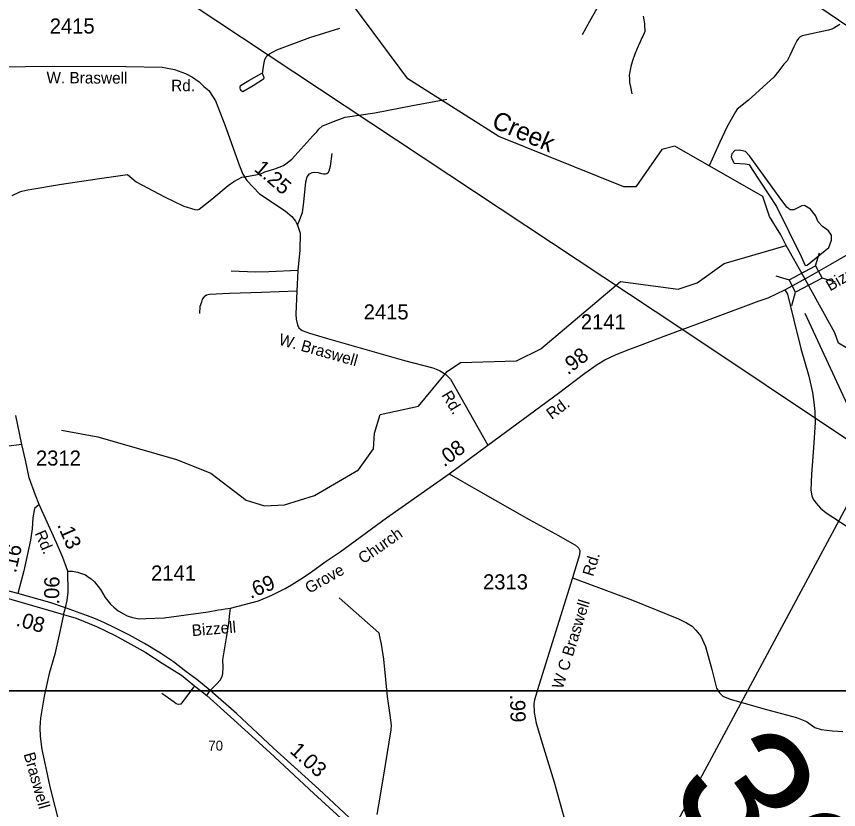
# Model space of a CAD drawing. Extents: x 2082433 to 2279600, y 546599 to 755198.
# Drawn here: x 2227865 to 2234673, y 629245 to 635808 of the extents above; entities that cross this region are included whole.
import ezdxf

# ---------------------------------------------------------------- set-up
doc = ezdxf.new("R2010")
doc.units = 0
for name, color, linetype in [('Exist Boundary Political Fire Districts', 7, 'Continuous'), ('Exist Hydrographic Creek Single Shore', 7, 'Continuous'), ('Exist Hydrographic Creek Single Shore Label', 7, 'Continuous'), ('Exist Hydrographic Misc Water Feature', 7, 'Continuous'), ('Exist Hydrographic Pond Over 1500 Sq Ft', 7, 'Continuous'), ('Exist Road Non-System Type 51', 7, 'Continuous'), ('Exist Road Primary US Attributed', 7, 'Continuous'), ('Exist Road Primary US Divided Attributed', 7, 'Continuous'), ('Exist Road Primary US Label', 7, 'Continuous'), ('Exist Road Primary US Mileage Hundredths English Label', 7, 'Continuous'), ('Exist Road Secondary Mileage Hundredths English Label', 7, 'Continuous'), ('Exist Road Secondary Structure Standard Bridge CELL', 7, 'Continuous'), ('Exist Road Secondary Structure Standard Bridge Number Label', 7, 'Continuous'), ('Exist Road Secondary Type 51 Attributed', 7, 'Continuous'), ('Exist Road Secondary Type 51 Label', 7, 'Continuous'), ('Exist Road Secondary Type 51 Number Label', 7, 'Continuous'), ('Exist Utilities Electrical Transmission Line', 7, 'Continuous'), ('Map Preparation Inset Cut Line', 7, 'Continuous')]:
    doc.layers.add(name, color=color, linetype=linetype)

msp = doc.modelspace()

# ---------------------------------------------------------------- linework, layer by layer
at = {"layer": 'Exist Boundary Political Fire Districts'}
msp.add_lwpolyline([(2232446.7, 627487.6), (2236316.7, 634688.5)], dxfattribs=at)
at = {"layer": 'Exist Hydrographic Creek Single Shore'}
for points in [[(2234239.4, 633914.1), (2234193.5, 634001.7), (2234101.5, 634152.8), (2234045.3, 634317), (2233317.1, 634735.2), (2233209.3, 634707.9), (2232995.2, 634397.4), (2232895.1, 634399.4), (2231859.2, 634814.1), (2231105.2, 635291.8), (2230659.2, 635894.6), (2229698.1, 637321.2), (2229697.1, 637504.9), (2229783.2, 637842.9), (2229792.2, 637881.7)], [(2234682, 635741.1), (2234654.3, 635724.6), (2234634.4, 635710.6), (2234616.4, 635704.4), (2234588.3, 635694), (2234370.9, 635648.5), (2234354.9, 635640.4), (2234341.2, 635626.2), (2234327.7, 635606), (2234301.8, 635558), (2234268.4, 635485.5), (2234246.7, 635441.4), (2234219, 635413.1), (2234177.4, 635357), (2234138, 635304.9), (2233927.6, 635115.2), (2233833.7, 635039.9), (2233820.2, 635020), (2233748.1, 634892), (2233690.3, 634768.3), (2233676.7, 634736.3), (2233601.3, 634572)], [(2228239.2, 632385.1), (2228539.1, 632329.8), (2229190.2, 632142.7), (2229474.2, 632028.7), (2229768.1, 631806.3), (2229918.2, 631757.3), (2230084, 631767), (2230334.2, 631843.9), (2230698.2, 632056.3), (2230822.2, 632230.9), (2230829.2, 632358.6), (2230878.2, 632515.1), (2231194.2, 632584.1), (2231433.1, 632871.2), (2231541.2, 632944.4), (2232007.2, 632957.9), (2232206.2, 633058.8), (2232868.3, 633616.1), (2233344.2, 633550.6), (2233501.3, 633603.2), (2233725.2, 633762.6), (2234239.4, 633914.1)], [(2239813.4, 629270.3), (2239437.5, 629927.2), (2239348.5, 630568.5), (2239271.6, 630803), (2239153.4, 631008.7), (2238935.5, 631249.4), (2238684.5, 631356.1), (2238375.5, 631428), (2238224.3, 631542.5), (2238140.5, 631675.5), (2237923.3, 631755.3), (2237656.3, 631780.5), (2236987.4, 632141.7), (2235870.4, 632671.8), (2235720.8, 632750.6), (2235405.7, 632955.5), (2235172.3, 632975.6), (2234822.3, 633015.5), (2234671.3, 633103.8), (2234641.9, 633190.7), (2234515.2, 633418.2), (2234384.4, 633653), (2234239.4, 633914.1)]]:
    msp.add_lwpolyline(points, dxfattribs=at)
at = {"layer": 'Exist Hydrographic Misc Water Feature'}
for points in [[(2233054.1, 635811.5), (2233064.6, 635749.9), (2233066.8, 635719.9), (2233069.1, 635699.8), (2233067.2, 635683.8), (2233061.3, 635665.7), (2233052, 635645.6), (2233043.6, 635631.8), (2233030.3, 635599.7), (2233012.5, 635561.5), (2232986.8, 635497.2), (2232967.8, 635441.3), (2232953.8, 635395.1), (2232946.2, 635365.1), (2232938.2, 635322.9), (2232940.5, 635292.9), (2232942.8, 635262.9), (2232949.3, 635225.1), (2232961.6, 635169.3)], [(2229903.5, 635334.2), (2229905.5, 635354.2), (2229911.3, 635394.3), (2229915.2, 635424.5), (2229922.7, 635452.6), (2229932.4, 635472.6), (2229938.3, 635482.7), (2229960.3, 635498.9), (2230022, 635533.3), (2230294.9, 635635.3), (2230542.2, 635711.1)], [(2229903.5, 635334.2), (2229913.9, 635302.3), (2229911.9, 635290.4), (2229826.4, 635233.9), (2229739.2, 635185), (2229730.8, 635191.2), (2229720.8, 635204.8), (2229718.7, 635214.9), (2229716.7, 635222.9), (2229720.2, 635236.9), (2229790.3, 635277.5), (2229897.7, 635338.3), (2229903.5, 635334.2)], [(2227829, 634326), (2227892.7, 634356.5), (2227910.4, 634362.8), (2227958.3, 634372.9), (2228237.6, 634419.2), (2228533.1, 634465.4), (2228784.7, 634501.7), (2228855.2, 634440.4), (2229092.3, 634314.2), (2229251.2, 634237.5), (2229342.7, 634210.3), (2229365, 634208.5), (2229376.9, 634214.4), (2229482.3, 634295.5), (2229617.2, 634408.5), (2229665, 634442.7), (2229700.7, 634460.8), (2229730.6, 634477.4), (2229786.4, 634485.6), (2229860.2, 634500.4), (2229894.4, 634508.7), (2229922.1, 634522.7), (2230005.8, 634547.4), (2230077.8, 634575.9), (2230095.8, 634588.2), (2230145, 634628.6), (2230319.7, 634820), (2230351.5, 634852.2), (2230369.1, 634876.3), (2230398.9, 634902.6), (2230430.9, 634914.8), (2230490.5, 634939.5), (2230588.1, 634974.2), (2230831.5, 635012.1), (2231145.1, 635072.7), (2231428.4, 635122.8)], [(2230536.3, 630997.4), (2230864.8, 630708.2), (2230875.4, 630662.3), (2230885.3, 630614.6), (2230904.5, 630490.5), (2230935.3, 630179.2), (2230956.2, 630025.2), (2230966.9, 629943.3), (2230965.2, 629905.4), (2230917.5, 629615.3), (2230877.5, 629363), (2230849, 629204.7)]]:
    msp.add_lwpolyline(points, dxfattribs=at)
at = {"layer": 'Exist Hydrographic Pond Over 1500 Sq Ft'}
msp.add_lwpolyline([(2233849.9, 634701.6), (2233814.4, 634697.9), (2233788.3, 634671.8), (2233784.5, 634645.6), (2233792, 634625.1), (2233808.8, 634595.2), (2233900.3, 634587.8), (2233932, 634584), (2233956.3, 634543), (2234157.9, 634234.9), (2234363.2, 633822.4), (2234395, 633747.7), (2234413.7, 633751.4), (2234592.9, 633895.2), (2234613.4, 633956.8), (2234613.4, 633997.8), (2234589.1, 634033.3), (2234538.7, 634068.8), (2234503.3, 634109.8), (2234482.7, 634162.1), (2234441.7, 634212.5), (2234389.4, 634244.3), (2234368.8, 634240.5), (2234301.6, 634208.8), (2234271.8, 634208.8), (2234245.6, 634229.3), (2234182.2, 634315.2), (2233935.7, 634655), (2233902.1, 634690.4)], close=True, dxfattribs=at)
at = {"layer": 'Exist Road Non-System Type 51'}
for p, q in [((2227910.3, 632265.8), (2227685.4, 632239.8)), ((2229441, 630187.9), (2229470.3, 630230.4))]:
    msp.add_line(p, q, dxfattribs=at)
for points in [[(2232837.1, 637019.9), (2232811.6, 636966.2), (2232799.2, 636923.5), (2232800.6, 636893.2), (2232810.2, 636838.1), (2232824, 636776.2), (2232858.4, 636693.6), (2232888, 636597.2), (2232896.3, 636549), (2232897.6, 636514.6), (2232894.9, 636471.9), (2232883.9, 636426.4), (2232796.4, 636222.7), (2232753.1, 636079.5), (2232748.9, 636038.1), (2232713.1, 635966.5), (2232696.6, 635919.7), (2232609.2, 635766.9), (2232550, 635655.4)], [(2230191.4, 634081.9), (2230212.6, 634128.4), (2230232.6, 634186.9), (2230244.6, 634272), (2230260.5, 634439.5), (2230273.8, 634480.7), (2230292.4, 634504.6), (2230313.7, 634516.6), (2230335, 634520.6), (2230364.2, 634516.6), (2230392.1, 634508.6), (2230408.1, 634506), (2230424, 634504.6), (2230436, 634508.6), (2230447.9, 634519.2), (2230455.9, 634531.2), (2230465.9, 634568.4), (2230479.2, 634674.8)], [(2230196, 633707), (2229954.7, 633695), (2229845.7, 633692.4), (2229643.7, 633701.7)], [(2230186.7, 633535.5), (2229894.3, 633523.5), (2229629, 633514.2), (2229464.2, 633507.6), (2229438.9, 633500.9), (2229419, 633489), (2229404.4, 633467.7), (2229397.7, 633443.8), (2229384.4, 633406.6), (2229381.8, 633350.7)], [(2234228.7, 633546.1), (2234250, 633510.2), (2234303.2, 633293.6), (2234359.7, 633059.6), (2234425.5, 632832.3), (2234456.7, 632695.3), (2234468, 632614.2), (2234477.3, 632539.8), (2234480, 632446.7), (2234466, 632239.3), (2234449.4, 632020), (2234442.1, 631887.1), (2234451.4, 631841.9), (2234462, 631813.9), (2234483.3, 631782), (2234521.9, 631739.5), (2234571, 631699.6), (2234743.2, 631588)], [(2232468.6, 631162.5), (2232965.6, 630976.9), (2233347.3, 630822.8), (2233413.8, 630791.3), (2233459.3, 630763.3), (2233490.8, 630728.2), (2233532.9, 630679.2), (2233571.4, 630595.2), (2233623.9, 630402.6), (2233662.4, 630248.5), (2233686.9, 630210), (2233715, 630182), (2233776.2, 630158.8), (2234075.6, 630073.4), (2234324.3, 630006.9), (2234406.6, 629973.6), (2234476.6, 629924.6), (2234529.1, 629907.1), (2234623.7, 629896.6), (2234707.7, 629889.6)], [(2229470.3, 630230.4), (2229524.7, 630284.8), (2229553, 630316.3), (2229568.3, 630346.8), (2229573.7, 630369.6), (2229577, 630419.7), (2229574.8, 630482.8), (2229604.2, 630664.5), (2229624.8, 630787.4), (2229632.5, 630866.9), (2229639, 630911.5)], [(2229338.7, 630269.5), (2229225.5, 630116.1), (2229208.1, 630113.9), (2229188.5, 630118.3), (2229171.1, 630132.4), (2229067.8, 630204.3)]]:
    msp.add_lwpolyline(points, dxfattribs=at)
at = {"layer": 'Exist Road Primary US Attributed'}
msp.add_lwpolyline([(2233142.7, 636820.2), (2235127.7, 635471.7)], dxfattribs=at)
at = {"layer": 'Exist Road Primary US Divided Attributed'}
for points in [[(2227877.8, 631031.4), (2227538.6, 631121.6), (2227208.3, 631214.8), (2226841.2, 631315.1), (2226556, 631392.8), (2226300.5, 631459.2), (2226166.4, 631487.5), (2225992.7, 631518.5), (2225830.4, 631535.5), (2225629.9, 631549.6), (2225471.5, 631553.7), (2225268.5, 631551), (2225028.4, 631548), (2224816.7, 631546.8), (2224701.8, 631541.7)], [(2224682.9, 631487.4), (2224842.1, 631490.3), (2225052.5, 631494.5), (2225284, 631495.9), (2225471.8, 631497.3), (2225604.5, 631494.5), (2225795.1, 631480.4), (2225984.3, 631460.6), (2226142.4, 631433.8), (2226290.6, 631404.1), (2226539.7, 631342.2), (2226832.8, 631261.4), (2227185.7, 631165.4), (2227516.1, 631069.3), (2227741.9, 631008.6), (2228255, 630860.3)], [(2228270.4, 630913.7), (2228141.7, 630957.9), (2227877.8, 631031.4)], [(2228255, 630860.3), (2228359.4, 630827.7), (2228528.1, 630759.2), (2228683.7, 630686.3), (2228787.5, 630628), (2228937.1, 630544.6), (2229073.2, 630455.6), (2229231.2, 630356.1), (2229338.7, 630269.5), (2229441, 630187.9), (2229637.9, 630011.7), (2229963.2, 629715.7), (2230328.8, 629377.3), (2230582.3, 629145.6), (2231038.2, 628731), (2231242.8, 628536.3), (2231398.4, 628395.9), (2231599.6, 628212), (2231780.3, 628046.7), (2231939.1, 627897.6), (2232133.9, 627725.7), (2232252.6, 627623.5), (2232338.7, 627554.3), (2232464.6, 627461.3)], [(2230623.7, 629176), (2230369.1, 629413.2), (2229993.7, 629752.7), (2229687.9, 630038.9), (2229470.3, 630230.4), (2229359.4, 630320.7), (2229269.1, 630387), (2229166.8, 630466.5), (2229059.1, 630539.4), (2228925.2, 630617.7), (2228802.3, 630687.3), (2228685.9, 630747.2), (2228589, 630791.8), (2228519.4, 630824.4), (2228454.7, 630847.8), (2228270.4, 630913.7)]]:
    msp.add_lwpolyline(points, dxfattribs=at)
at = {"layer": 'Exist Road Secondary Structure Standard Bridge CELL'}
for p, q in [((2234481.5, 633744.6), (2234514.3, 633852.9)), ((2234154.4, 633660.8), (2234262.8, 633628)), ((2234535, 633644.8), (2234643.3, 633612.1)), ((2234284.7, 633417.6), (2234317.4, 633525.9))]:
    msp.add_line(p, q, dxfattribs=at)
msp.add_lwpolyline([(2234262.8, 633628), (2234481.3, 633745.1), (2234535.9, 633643), (2234317.4, 633525.9)], close=True, dxfattribs=at)
at = {"layer": 'Exist Road Secondary Structure Standard Bridge Number Label'}
msp.add_line((2234393.6, 633353), (2235278.5, 631435.7), dxfattribs=at)
at = {"layer": 'Exist Road Secondary Type 51 Attributed'}
msp.add_line((2231448.5, 632023.3), (2231769.4, 632260.6), dxfattribs=at)
for points in [[(2227694.9, 635392.6), (2228184.1, 635397.3), (2228769.9, 635394), (2229072.7, 635390), (2229175.1, 635370.1), (2229265.5, 635336.8), (2229322.6, 635304.9), (2229378.5, 635267.7), (2229415.7, 635229.1), (2229458.2, 635194.6), (2229512.7, 635110.8), (2229591.8, 634910.1), (2229711.5, 634571.1), (2229740.7, 634502), (2229772.6, 634450.1), (2229878.3, 634341.1), (2230015.2, 634249.4), (2230093.7, 634197.5), (2230146.8, 634153.7), (2230174.8, 634113.8), (2230191.4, 634081.9), (2230213.3, 634014.1), (2230211.3, 633873.2), (2230196, 633707), (2230186.7, 633535.5), (2230177.9, 633344.9), (2230180.8, 633302.7), (2230192, 633256.3), (2230204, 633232.4), (2230221.3, 633217.8), (2230231.9, 633208.5), (2230292.4, 633185.9), (2230441.3, 633143.3), (2231078.6, 632962.1), (2231313.4, 632901.4), (2231369.2, 632878.8), (2231418.4, 632846.9), (2231459.6, 632805.7), (2231769.4, 632260.6)], [(2234414.8, 633647.2), (2234608.9, 633758.8), (2234844.4, 633892.4), (2235080.9, 634014.1), (2235395.3, 634188.2), (2235572.1, 634278.6), (2235768.5, 634392.7), (2236138.6, 634597.1), (2236324.7, 634687.9)], [(2231769.4, 632260.6), (2232354.3, 632691.3), (2232573, 632854.9), (2232674, 632926.6), (2232737.8, 632965.2), (2232826.2, 633007.7), (2232914, 633043.6), (2233032.3, 633088.8), (2233249.6, 633171.2), (2233630.5, 633312.6), (2234015.9, 633454.5), (2234089.1, 633481), (2234228.7, 633546.1), (2234414.8, 633647.2)], [(2228054.6, 631768.5), (2228023.4, 631846.5), (2227971.4, 631990.9), (2227938.9, 632135.2), (2227910.3, 632265.8), (2227860.9, 632505.7)], [(2228289.9, 631217.9), (2228330.5, 631218.3), (2228372, 631210.2), (2228404.1, 631199.5), (2228437.5, 631186.1), (2228462.9, 631168.7), (2228484.4, 631154), (2228512.5, 631128.6), (2228560.6, 631065.6), (2228599.4, 631000), (2228643.6, 630943.8), (2228670.3, 630918.4), (2228706.5, 630890.3), (2228752, 630864.8), (2228782.7, 630848.8), (2228825.5, 630835.4), (2228881.7, 630823.3), (2228936.6, 630824.7), (2229088.3, 630830), (2229453.7, 630881.8), (2229538.9, 630897.1), (2229563.3, 630900.1), (2229593.7, 630906.2), (2229639, 630911.5), (2229870.8, 630973.2), (2229980.4, 631018.9), (2230090, 631073.7), (2230141.8, 631104.2), (2230208.7, 631146.9), (2230287.9, 631198.7), (2230431, 631299.2), (2230546.7, 631378.4), (2230930.3, 631658.7), (2231448.5, 632023.3)], [(2231448.5, 632023.3), (2231688.4, 631886.4)], [(2231688.4, 631886.4), (2232110.7, 631645.5), (2232352.9, 631511.6), (2232463.5, 631449.7), (2232494.5, 631431.9), (2232519.5, 631410.4), (2232529, 631389), (2232527.8, 631352.1), (2232468.6, 631162.5), (2232189.9, 630271.3), (2232154.9, 630153.6), (2232150.2, 630118.8), (2232151.4, 630047.1), (2232168.9, 629959.6), (2232230.2, 629758.3), (2232317.8, 629471.1), (2232428.1, 629073.7)], [(2228054.6, 631768.5), (2228014.3, 631736), (2228000, 631658.7), (2227994.8, 631568.3), (2227980.5, 631474.7), (2227925.9, 631219.9), (2227877.8, 631031.4)], [(2228289.9, 631217.9), (2228249.6, 631331), (2228196.3, 631450.7), (2228054.6, 631768.5)], [(2228270.4, 630913.7), (2228286, 630973.5), (2228292.5, 631042.4), (2228289.9, 631217.9)], [(2228255, 630860.3), (2228219.7, 630689.4), (2228183.3, 630530.2), (2228136.5, 630370.9), (2228094.9, 630181.7), (2228063.7, 630000.4), (2228058.5, 629924.9), (2228062.4, 629848.2), (2228075.4, 629741), (2228104, 629614.9), (2228143, 629432.2), (2228227.5, 629097.4), (2228323.7, 628739.9), (2228395.2, 628455.8), (2228482.3, 628112.6), (2228543.4, 627884.4), (2228626.7, 627566.5), (2228735.9, 627065.8), (2228804.8, 626803.7)], [(2228255, 630860.3), (2228270.4, 630913.7)]]:
    msp.add_lwpolyline(points, dxfattribs=at)
at = {"layer": 'Exist Utilities Electrical Transmission Line'}
msp.add_lwpolyline([(2237556, 630428.1), (2233367.3, 633224.6), (2229090.2, 636058.3), (2227950.5, 636838.8), (2226800.8, 637596.9), (2226412.9, 637828.8), (2226246.1, 637935.4), (2226059.3, 638059.8), (2225801.9, 638231.5), (2225404.1, 638498.2), (2225020.1, 638758.9), (2224636.2, 639011.6), (2224240.2, 639274.4), (2223870.4, 639527.3), (2223289.7, 639898.2)], dxfattribs=at)
at = {"layer": 'Map Preparation Inset Cut Line'}
for points in [[(2179108.5, 674476.7), (2254791.7, 674476.7), (2254791.7, 645771.4), (2239582.9, 645768.1), (2239582.9, 630228.2), (2179108.5, 630228.2)], [(2201171.6, 601522.9), (2201171.6, 630228.2), (2239582.9, 630228.2), (2239582.9, 645768.1), (2269582.7, 645768.1), (2253496.2, 601522.9)]]:
    msp.add_lwpolyline(points, close=True, dxfattribs=at)

# ---------------------------------------------------------------- texts
at = {"layer": 'Exist Hydrographic Creek Single Shore Label'}
msp.add_text('Creek', height=150, rotation=336.46599, dxfattribs=at).set_placement((2231790.6, 634895))
at = {"layer": 'Exist Road Primary US Label'}
msp.add_text('70', height=82.02, dxfattribs=at).set_placement((2229454, 629732.6))
at = {"layer": 'Exist Road Primary US Mileage Hundredths English Label'}
for s, rotation, p in [('.08', 344.44678, (2227854.8, 630767.6)), ('1.03', 317.87545, (2230121.6, 629721.3))]:
    msp.add_text(s, height=125, rotation=rotation, dxfattribs=at).set_placement(p)
at = {"layer": 'Exist Road Secondary Mileage Hundredths English Label'}
for s, rotation, p in [('1.25', 319.53662, (2229825.8, 634536.3)), ('.98', 38.1011, (2232431.8, 632836.8)), ('.08', 36.99554, (2231407.5, 632074.9)), ('.13', 293.53698, (2228200.4, 631600.4)), ('.16', 77.24205, (2227860.8, 631197.2)), ('.06', 89.36751, (2228218.9, 630940.8)), ('.69', 22.63207, (2229804.3, 630987.7)), ('.99', 271.63515, (2231951.4, 630196.5))]:
    msp.add_text(s, height=125, rotation=rotation, dxfattribs=at).set_placement(p)
at = {"layer": 'Exist Road Secondary Structure Standard Bridge Number Label'}
msp.add_text('327', height=1066.27, rotation=305, dxfattribs=at).set_placement((2233246.7, 629425.5))
at = {"layer": 'Exist Road Secondary Type 51 Label'}
for s, rotation, p in [('W. Braswell', 359.64992, (2228113.7, 635255.6)), ('Rd.', 359.93161, (2229146.3, 635189.6)), ('Bizzell', 30.12129, (2234602.4, 633531.9)), ('W. Braswell', 344.22075, (2230030.2, 633094.6)), ('Rd.', 301.09352, (2231381.7, 632675.1)), ('Rd.', 36.50004, (2232296.9, 632469.4)), ('Rd.', 293.29026, (2228014.8, 631531.2)), ('Church', 34.98221, (2230736.7, 631273.3)), ('Rd.', 72.9956, (2232640.4, 631168.4)), ('Grove', 29.60798, (2230289.1, 631029)), ('W C Braswell', 72.69955, (2232387.6, 630235.8)), ('Bizzell', 4.77428, (2229320.6, 630679.4)), ('Braswell', 285.67476, (2227923.6, 629703.8))]:
    msp.add_text(s, height=95, rotation=rotation, dxfattribs=at).set_placement(p)
at = {"layer": 'Exist Road Secondary Type 51 Number Label'}
for s, p in [('2415', (2228141, 635666.9)), ('2415', (2230740.5, 633300.6)), ('2141', (2232538.6, 633218.1)), ('2312', (2228026.9, 632091.4)), ('2141', (2228979.9, 631139.8)), ('2313', (2231728.8, 631066.8))]:
    msp.add_text(s, height=125, dxfattribs=at).set_placement(p)

doc.saveas('drawing.dxf')
